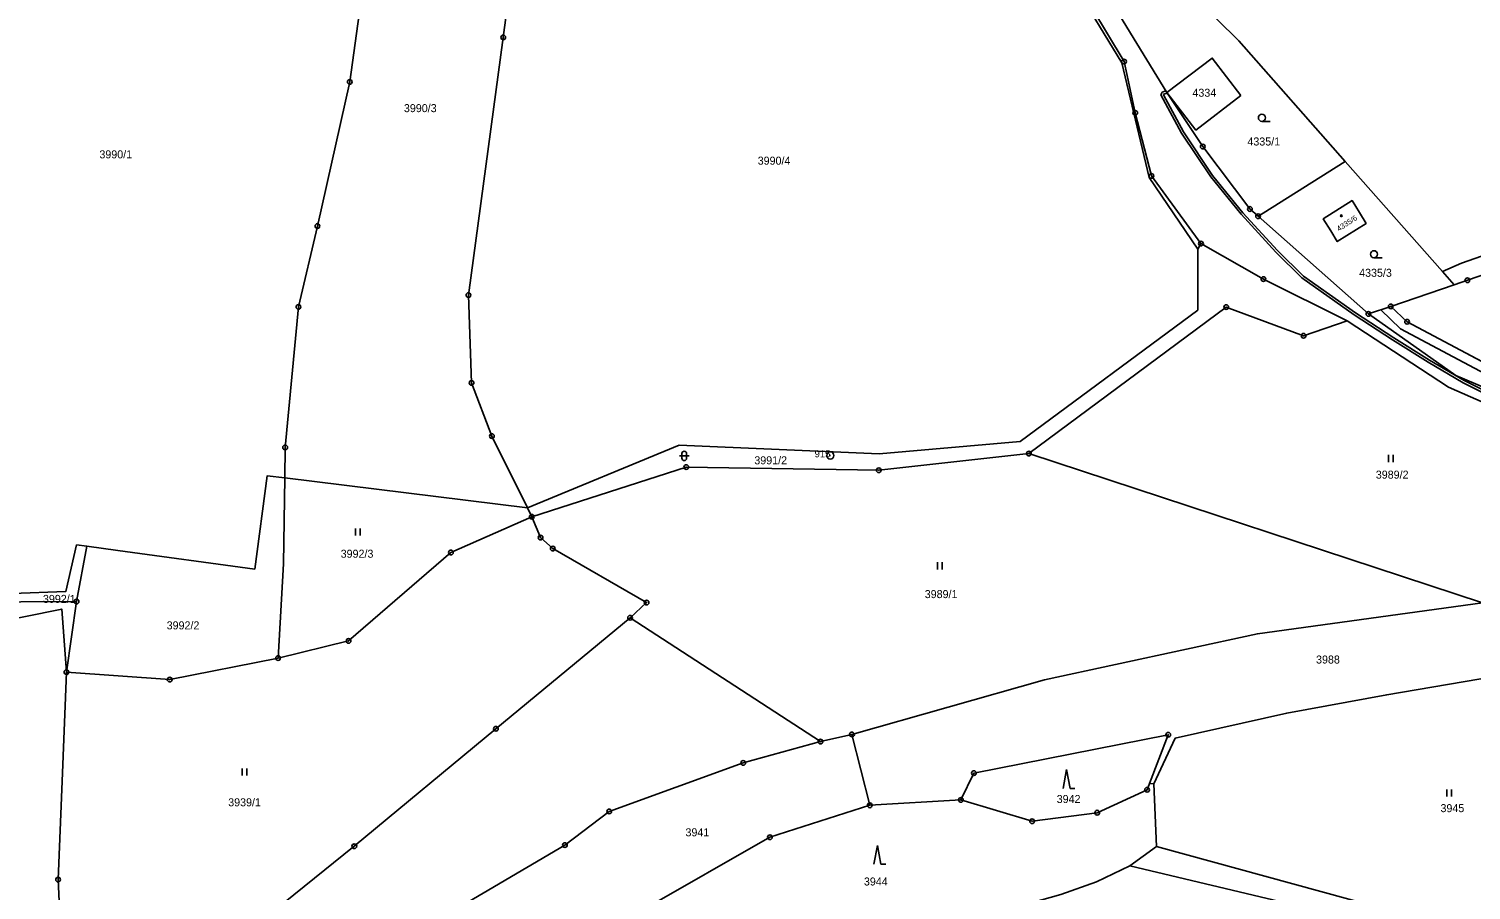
# Model space of a CAD drawing. Extents: x -644096 to -634268, y -1141430 to -1133463.
# Drawn here: x -639906 to -639599.6, y -1136988.4 to -1136805.5 of the extents above; entities that cross this region are included whole.
import ezdxf

# ---------------------------------------------------------------- set-up
doc = ezdxf.new("R2010")
doc.units = 0
for name, color, linetype in [('_CIVIL_CONSTRUCTION', 7, 'Continuous'), ('B_Hranice _3D', 7, 'Continuous'), ('M_Svah_Zarez', 7, 'Continuous'), ('spodek_zarez', 7, 'Continuous'), ('svrsek_osa_sjezdy', 7, 'Continuous'), ('svrsek_osa_terminal_VRT', 7, 'Continuous'), ('svrsek_osa_VRT', 7, 'Continuous'), ('terminal_VRT', 7, 'Continuous')]:
    doc.layers.add(name, color=color, linetype=linetype)

msp = doc.modelspace()

# ---------------------------------------------------------------- linework, layer by layer
at = {"layer": '_CIVIL_CONSTRUCTION'}
for centre, radius in [((-639805.19, -1136807.35), 0.5), ((-639805.19, -1136807.35), 0.0303), ((-639673.34, -1136812.48), 0.5), ((-639673.34, -1136812.48), 0.0303), ((-639837.81, -1136816.81), 0.5), ((-639837.81, -1136816.81), 0.0303), ((-639670.97, -1136823.39), 0.5), ((-639670.97, -1136823.39), 0.0303), ((-639656.61, -1136830.53), 0.5), ((-639656.61, -1136830.53), 0.0303), ((-639667.53, -1136836.76), 0.5), ((-639667.53, -1136836.76), 0.0303), ((-639646.6, -1136843.79), 0.5), ((-639646.6, -1136843.79), 0.0303), ((-639644.85, -1136845.34), 0.5), ((-639644.85, -1136845.34), 0.0303), ((-639844.66, -1136847.4), 0.5), ((-639844.66, -1136847.4), 0.0303), ((-639656.99, -1136851.14), 0.5), ((-639656.99, -1136851.14), 0.0303), ((-639643.74, -1136858.67), 0.5), ((-639643.74, -1136858.67), 0.0303), ((-639600.4, -1136858.91), 0.5), ((-639600.4, -1136858.91), 0.0303), ((-639812.59, -1136862.08), 0.5), ((-639848.69, -1136864.56), 0.5), ((-639848.69, -1136864.56), 0.0303), ((-639812.59, -1136862.08), 0.0303), ((-639651.63, -1136864.62), 0.5), ((-639651.63, -1136864.62), 0.0303), ((-639616.68, -1136864.46), 0.5), ((-639616.68, -1136864.46), 0.0303), ((-639621.43, -1136866.07), 0.5), ((-639621.43, -1136866.07), 0.0303), ((-639613.2, -1136867.74), 0.5), ((-639613.2, -1136867.74), 0.0303), ((-639635.21, -1136870.69), 0.5), ((-639635.21, -1136870.69), 0.0303), ((-639811.94, -1136880.7), 0.5), ((-639811.94, -1136880.7), 0.0303), ((-639807.61, -1136891.99), 0.5), ((-639807.61, -1136891.99), 0.0303), ((-639851.52, -1136894.41), 0.5), ((-639851.52, -1136894.41), 0.0303), ((-639735.72, -1136896.12), 0.75), ((-639693.53, -1136895.71), 0.5), ((-639693.53, -1136895.71), 0.0303), ((-639766.32, -1136898.59), 0.5), ((-639766.32, -1136898.59), 0.0303), ((-639735.72, -1136896.12), 0.03), ((-639725.42, -1136899.26), 0.5), ((-639725.42, -1136899.26), 0.0303), ((-639799.14, -1136909.11), 0.5), ((-639799.14, -1136909.11), 0.0303), ((-639797.27, -1136913.54), 0.5), ((-639797.27, -1136913.54), 0.0303), ((-639816.3, -1136916.71), 0.5), ((-639816.3, -1136916.71), 0.0303), ((-639794.68, -1136915.89), 0.5), ((-639794.68, -1136915.89), 0.0303), ((-639895.84, -1136927.12), 0.5), ((-639895.84, -1136927.12), 0.0303), ((-639774.75, -1136927.34), 0.5), ((-639774.75, -1136927.34), 0.0303), ((-639778.24, -1136930.55), 0.5), ((-639778.24, -1136930.55), 0.0303), ((-639838.05, -1136935.49), 0.5), ((-639838.05, -1136935.49), 0.0303), ((-639897.98, -1136942.09), 0.5), ((-639853.01, -1136939.11), 0.5), ((-639853.01, -1136939.11), 0.0303), ((-639897.98, -1136942.09), 0.0303), ((-639876.05, -1136943.7), 0.5), ((-639876.05, -1136943.7), 0.0303), ((-639806.76, -1136954.14), 0.5), ((-639806.76, -1136954.14), 0.0303), ((-639737.84, -1136956.85), 0.5), ((-639737.84, -1136956.85), 0.0303), ((-639731.12, -1136955.33), 0.5), ((-639731.12, -1136955.33), 0.0303), ((-639663.94, -1136955.41), 0.5), ((-639663.94, -1136955.41), 0.0303), ((-639754.22, -1136961.37), 0.5), ((-639754.22, -1136961.37), 0.0303), ((-639705.21, -1136963.55), 0.5), ((-639705.21, -1136963.55), 0.0303), ((-639707.98, -1136969.23), 0.5), ((-639707.98, -1136969.23), 0.0303), ((-639668.43, -1136967.08), 0.5), ((-639668.43, -1136967.08), 0.0303), ((-639782.69, -1136971.69), 0.5), ((-639782.69, -1136971.69), 0.0303), ((-639727.34, -1136970.38), 0.5), ((-639727.34, -1136970.38), 0.0303), ((-639679.04, -1136971.94), 0.5), ((-639679.04, -1136971.94), 0.0303), ((-639692.87, -1136973.75), 0.5), ((-639692.87, -1136973.75), 0.0303), ((-639792.1, -1136978.82), 0.5), ((-639748.55, -1136977.15), 0.5), ((-639748.55, -1136977.15), 0.0303), ((-639836.83, -1136979.06), 0.5), ((-639836.83, -1136979.06), 0.0303), ((-639792.1, -1136978.82), 0.0303), ((-639899.75, -1136986.15), 0.5), ((-639899.75, -1136986.15), 0.0303)]:
    msp.add_circle(centre, radius, dxfattribs=at)
at = {"layer": 'B_Hranice _3D'}
msp.add_lwpolyline([(-639589.81, -1136885.81), (-639601.07, -1136880.22), (-639608.44, -1136875.88), (-639616.03, -1136871.15), (-639624.2, -1136865.84), (-639635.22, -1136858.02), (-639640.76, -1136852.61), (-639648.11, -1136844.58), (-639654.51, -1136836.66), (-639660.71, -1136827.4), (-639664.97, -1136819.56), (-639664.89, -1136819.41), (-639664.17, -1136819.17), (-639664.22, -1136819.09), (-639664.45, -1136818.72), (-639665.23, -1136819.01), (-639665.55, -1136819.56), (-639661.13, -1136827.66), (-639654.91, -1136836.96), (-639648.49, -1136844.9), (-639641.12, -1136852.95), (-639635.54, -1136858.4), (-639624.48, -1136866.26), (-639616.29, -1136871.57), (-639608.7, -1136876.3), (-639601.31, -1136880.66), (-639590.01, -1136886.27)], dxfattribs=at)
msp.add_lwpolyline([(-639616.68, -1136864.46), (-639618.79, -1136865.17), (-639614.59, -1136869.24), (-639568.68, -1136893.64), (-639557.82, -1136900.99), (-639549.42, -1136909.54), (-639551.34, -1136915.12), (-639545.88, -1136921.4), (-639542.07, -1136928.02), (-639532.35, -1136956.95), (-639527.48, -1136957.46), (-639527.85, -1136955.41), (-639531.26, -1136955.02), (-639540.45, -1136926.65), (-639544.2, -1136920.3), (-639549.06, -1136914.69), (-639547, -1136909.15), (-639556.72, -1136899.31), (-639567.77, -1136891.85), (-639613.2, -1136867.74)], close=True, dxfattribs=at)
at = {"layer": 'M_Svah_Zarez'}
msp.add_circle((-639627.17, -1136845.23), 0.175, dxfattribs=at)
at = {"layer": 'spodek_zarez'}
msp.add_circle((-638683.07, -1137056.85), 1378.08, dxfattribs=at)
at = {"layer": 'svrsek_osa_sjezdy'}
for p, q in [((-639644.05, -1136825.18), (-639642.3, -1136825.18)), ((-639620.25, -1136854.14), (-639618.5, -1136854.14)), ((-639767.24, -1136895.71), (-639767.24, -1136896.71)), ((-639766.24, -1136896.71), (-639766.24, -1136895.71)), ((-639767.74, -1136896.21), (-639765.74, -1136896.21)), ((-639617.16, -1136897.51), (-639617.16, -1136896.01)), ((-639616.16, -1136897.51), (-639616.16, -1136896.01)), ((-639836.6, -1136913.08), (-639836.6, -1136911.58)), ((-639835.6, -1136913.08), (-639835.6, -1136911.58)), ((-639712.98, -1136920.29), (-639712.98, -1136918.79)), ((-639711.98, -1136920.29), (-639711.98, -1136918.79)), ((-639860.66, -1136964.07), (-639860.66, -1136962.57)), ((-639859.66, -1136964.07), (-639859.66, -1136962.57)), ((-639685.54, -1136962.8), (-639686.29, -1136966.8)), ((-639684.79, -1136966.8), (-639685.54, -1136962.8)), ((-639684.79, -1136966.8), (-639683.79, -1136966.8)), ((-639604.75, -1136968.53), (-639604.75, -1136967.03)), ((-639603.75, -1136968.53), (-639603.75, -1136967.03)), ((-639725.71, -1136978.9), (-639726.46, -1136982.9)), ((-639724.96, -1136982.9), (-639725.71, -1136978.9)), ((-639724.96, -1136982.9), (-639723.96, -1136982.9))]:
    msp.add_line(p, q, dxfattribs=at)
for centre in [(-639644.05, -1136824.43), (-639620.25, -1136853.39)]:
    msp.add_circle(centre, 0.75, dxfattribs=at)
for centre, start, end in [((-639766.74, -1136895.71), 0, 180), ((-639766.74, -1136896.71), 180, 359.9879)]:
    msp.add_arc(centre, 0.5, start, end, dxfattribs=at)
at = {"layer": 'svrsek_osa_terminal_VRT'}
msp.add_arc((-642050.26, -1145189.6), 8802.25, 41.413152, 75.317049, dxfattribs=at)
at = {"layer": 'terminal_VRT'}
for p, q in [((-639605.68, -1136857.08), (-639626.35, -1136833.7)), ((-639644.85, -1136845.34), (-639621.43, -1136866.07)), ((-639656.99, -1136851.14), (-639657.68, -1136852.35)), ((-639603.2, -1136859.88), (-639605.68, -1136857.08)), ((-639616.68, -1136864.46), (-639603.2, -1136859.88)), ((-639621.43, -1136866.07), (-639616.68, -1136864.46)), ((-639597.21, -1136927.43), (-639693.53, -1136895.71)), ((-639851.61, -1136900.87), (-639800.07, -1136907.24)), ((-639800.07, -1136907.24), (-639799.14, -1136909.11)), ((-639895.84, -1136927.12), (-639893.64, -1136915.4)), ((-639897.98, -1136942.09), (-639895.84, -1136927.12)), ((-639778.24, -1136930.55), (-639737.84, -1136956.85)), ((-639731.12, -1136955.33), (-639737.84, -1136956.85)), ((-639727.34, -1136970.38), (-639731.12, -1136955.33)), ((-639667, -1136965.79), (-639667.92, -1136965.75)), ((-639666.41, -1136979.09), (-639667, -1136965.79)), ((-639707.98, -1136969.23), (-639727.34, -1136970.38)), ((-639672.13, -1136983.25), (-639666.41, -1136979.09))]:
    msp.add_line(p, q, dxfattribs=at)
for points in [[(-639605.68, -1136857.08), (-639601.62, -1136855.32), (-639564.06, -1136842.14), (-639546.22, -1136833.52), (-639512.92, -1136811.84), (-639506.69, -1136807.47), (-639467.06, -1136781.91), (-639456.2, -1136773.28), (-639436.72, -1136751.76), (-639429.92, -1136738.61), (-639423.25, -1136734.34)], [(-639657.68, -1136852.35), (-639668.01, -1136837.12), (-639671.26, -1136823.45), (-639673.77, -1136812.74), (-639684.07, -1136795.84), (-639693.34, -1136785.23), (-639699.88, -1136780.59), (-639710.69, -1136775.77), (-639751.04, -1136759.39), (-639769.79, -1136754.76), (-639796.37, -1136756.69)], [(-639795.67, -1136753.66), (-639769.52, -1136753.69), (-639750.65, -1136758.36), (-639709.88, -1136773.61), (-639698.46, -1136778.78), (-639692.16, -1136783.73), (-639683.47, -1136795.48), (-639673.34, -1136812.48), (-639670.97, -1136823.39), (-639667.53, -1136836.76), (-639656.99, -1136851.14)], [(-639851.61, -1136900.87), (-639851.52, -1136894.41), (-639848.69, -1136864.56), (-639844.66, -1136847.4), (-639837.81, -1136816.81), (-639829.63, -1136757.71)], [(-639800.07, -1136907.24), (-639807.61, -1136891.99), (-639811.94, -1136880.7), (-639812.59, -1136862.08), (-639805.19, -1136807.35), (-639801.35, -1136778.36), (-639796.37, -1136756.69)], [(-639626.35, -1136833.7), (-639648.96, -1136808.11), (-639658.25, -1136798.86), (-639676.11, -1136786.54), (-639678.25, -1136788.9), (-639678.76, -1136789.46)], [(-639681.01, -1136791.94), (-639679.92, -1136793.41), (-639664.22, -1136819.09), (-639656.61, -1136830.53), (-639646.6, -1136843.79), (-639644.85, -1136845.34)], [(-639648.51, -1136819.72), (-639654.6, -1136811.75), (-639664.22, -1136819.09), (-639658.08, -1136827.03), (-639648.51, -1136819.72)], [(-639644.85, -1136845.34), (-639643.77, -1136844.66), (-639626.35, -1136833.7)], [(-639623.3, -1136844.54), (-639621.93, -1136846.84), (-639628.05, -1136850.7), (-639629.42, -1136848.44), (-639631.03, -1136845.88), (-639624.91, -1136842), (-639623.3, -1136844.54)], [(-639800.07, -1136907.24), (-639767.82, -1136893.91), (-639725.36, -1136895.75), (-639695.43, -1136893.14), (-639657.67, -1136865.25), (-639657.68, -1136852.35)], [(-639656.99, -1136851.14), (-639643.74, -1136858.67), (-639625.92, -1136867.53)], [(-639603.2, -1136859.88), (-639600.4, -1136858.91), (-639585.15, -1136853.68)], [(-639625.92, -1136867.53), (-639635.21, -1136870.69), (-639651.63, -1136864.62), (-639693.53, -1136895.71)], [(-639557.09, -1136885.46), (-639563.46, -1136894.14), (-639613.2, -1136867.74), (-639616.68, -1136864.46)], [(-639547.47, -1136909.37), (-639577.66, -1136893.38), (-639604.43, -1136881.64), (-639625.92, -1136867.53)], [(-639621.43, -1136866.07), (-639602.86, -1136879.17), (-639576.78, -1136890.18), (-639552.84, -1136901.63)], [(-639693.53, -1136895.71), (-639725.42, -1136899.26), (-639766.32, -1136898.59), (-639799.14, -1136909.11)], [(-639893.64, -1136915.4), (-639887.08, -1136916.32), (-639857.99, -1136920.23), (-639855.31, -1136900.41), (-639851.61, -1136900.87)], [(-639853.01, -1136939.11), (-639851.86, -1136919.11), (-639851.61, -1136900.87)], [(-639799.14, -1136909.11), (-639816.3, -1136916.71), (-639838.05, -1136935.49), (-639853.01, -1136939.11)], [(-639778.24, -1136930.55), (-639774.75, -1136927.34), (-639794.68, -1136915.89), (-639797.27, -1136913.54), (-639799.14, -1136909.11)], [(-639965.51, -1136926.12), (-639955.15, -1136927.14), (-639898.14, -1136925), (-639895.81, -1136915.09), (-639893.64, -1136915.4)], [(-639895.84, -1136927.12), (-639931.36, -1136927.29), (-639967.09, -1136929.83)], [(-639925.39, -1137134.65), (-639929.95, -1137094.67), (-639936.64, -1137050.52), (-639939.44, -1137008.6), (-639945.71, -1136960.38), (-639931.32, -1136935.28), (-639898.99, -1136928.73), (-639897.98, -1136942.09)], [(-639597.21, -1136927.43), (-639645.01, -1136933.97), (-639690.2, -1136943.76), (-639731.12, -1136955.33)], [(-639897.36, -1137028.51), (-639864.33, -1137001.19), (-639836.83, -1136979.06), (-639806.76, -1136954.14), (-639778.24, -1136930.55)], [(-639565.12, -1136938.03), (-639617.52, -1136946.91), (-639638.78, -1136950.79), (-639662.49, -1136956.13), (-639667, -1136965.79)], [(-639853.01, -1136939.11), (-639876.05, -1136943.7), (-639897.98, -1136942.09)], [(-639897.98, -1136942.09), (-639898.92, -1136965.24), (-639899.75, -1136986.15), (-639898.72, -1137007.82), (-639897.97, -1137019.02), (-639897.36, -1137028.51)], [(-639737.84, -1136956.85), (-639754.22, -1136961.37), (-639782.69, -1136971.69), (-639792.1, -1136978.82), (-639817.53, -1136993.74)], [(-639667.92, -1136965.75), (-639663.94, -1136955.41), (-639705.21, -1136963.55), (-639707.98, -1136969.23)], [(-639707.98, -1136969.23), (-639692.87, -1136973.75), (-639679.04, -1136971.94), (-639668.43, -1136967.08), (-639667.92, -1136965.75)], [(-639816.11, -1137009.97), (-639775.55, -1136992.57), (-639748.55, -1136977.15), (-639727.34, -1136970.38)], [(-639666.41, -1136979.09), (-639590.71, -1136999.88), (-639566.09, -1137006.09)], [(-639715.51, -1136997.36), (-639686.76, -1136989.28), (-639679.2, -1136986.59), (-639672.13, -1136983.25)], [(-639672.13, -1136983.25), (-639590.83, -1137002.54), (-639566.02, -1137009.18)]]:
    msp.add_lwpolyline(points, dxfattribs=at)

# ---------------------------------------------------------------- texts
at = {"layer": '_CIVIL_CONSTRUCTION'}
msp.add_text('915', height=1.5, dxfattribs=at).set_placement((-639739.06, -1136896.5))
at = {"layer": 'svrsek_osa_VRT'}
for s, p in [('4334', (-639658.81, -1136819.96)), ('3990/3', (-639826.3, -1136823.23)), ('3990/1', (-639890.98, -1136833.04)), ('4335/1', (-639647.13, -1136830.31)), ('3990/4', (-639751.15, -1136834.38)), ('4335/3', (-639623.4, -1136858.18)), ('3991/2', (-639751.87, -1136897.99)), ('3989/2', (-639619.86, -1136901.03)), ('3992/3', (-639839.73, -1136917.82)), ('3992/1', (-639902.97, -1136927.41)), ('3989/1', (-639715.67, -1136926.39)), ('3992/2', (-639876.69, -1136933.03)), ('3988', (-639632.55, -1136940.28)), ('3939/1', (-639863.62, -1136970.59)), ('3942', (-639687.64, -1136969.89)), ('3945', (-639606.12, -1136971.83)), ('3941', (-639766.49, -1136976.96)), ('3944', (-639728.59, -1136987.4))]:
    msp.add_text(s, height=1.7, dxfattribs=at).set_placement(p)
msp.add_text('4335/6', height=1.14, rotation=33, dxfattribs=at).set_placement((-639627.71, -1136848.6))

doc.saveas('drawing.dxf')
